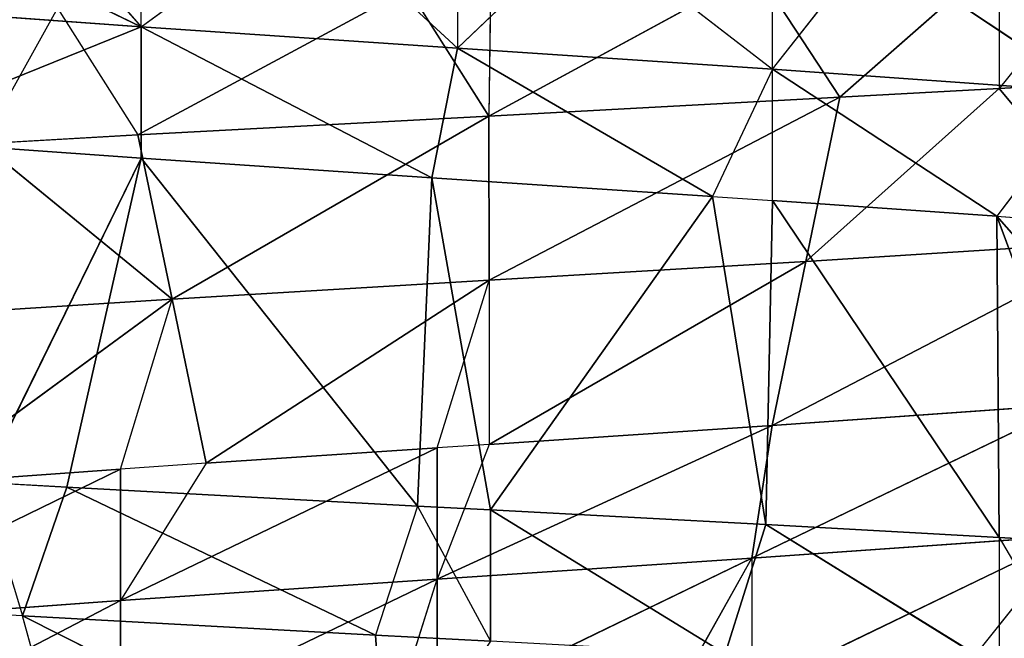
# Model space of a CAD drawing. Extents: x 186 to 416, y 0 to 124.
# Tile 263 of 656: x 245.364 to 246.02, y 118.315 to 118.727. Entities that reach past the tile are written whole.
import ezdxf

# ---------------------------------------------------------------- set-up
doc = ezdxf.new("R2010")
doc.units = 0
doc.header["$LTSCALE"] = 25.4
doc.layers.get('0').update_dxf_attribs({"color": 13, "linetype": 'CONTINUOUS'})

# ---------------------------------------------------------------- blocks, each defined once
blk = doc.blocks.new('PILLS-I-PLAFON-8266-8272_0')
at = {"color": 250}
for p, q in [((60.36504, 52.99543, 5.61176), (60.59885, 53.00964, 5.59922)), ((60.36504, 52.99543, 5.61176), (60.59885, 53.00964, 5.59922)), ((60.38787, 52.80737, 5.72114), (60.59885, 53.00964, 5.59922)), ((60.38787, 52.80737, 5.72114), (60.59885, 53.00964, 5.59922)), ((60.54542, 53.00888, 5.51451), (60.59885, 53.00964, 5.59922)), ((60.77727, 53.00157, 5.50224), (60.59885, 53.00964, 5.59922)), ((60.59885, 53.00964, 5.59922), (60.8326, 52.99572, 5.58669)), ((60.6, 53.00964, 5.51166), (60.59885, 53.00964, 5.59922)), ((60.77727, 53.00157, 5.50224), (60.59885, 53.00964, 5.59922)), ((60.59896, 52.8202, 5.7086), (60.59885, 53.00964, 5.59922)), ((60.59896, 52.8202, 5.7086), (60.59885, 53.00964, 5.59922)), ((60.59885, 53.00964, 5.59922), (60.8326, 52.99572, 5.58669)), ((60.54542, 53.00888, 5.51451), (60.36504, 52.99543, 5.61176)), ((60.54542, 53.00888, 5.51451), (60.36504, 52.99543, 5.61176)), ((60.77727, 53.00157, 5.50224), (60.8326, 52.99572, 5.58669)), ((60.77727, 53.00157, 5.50224), (60.8326, 52.99572, 5.58669)), ((60.26139, 52.98002, 5.61759), (60.36504, 52.99543, 5.61176)), ((60.31166, 52.9882, 5.52724), (60.36504, 52.99543, 5.61176)), ((60.36504, 52.99543, 5.61176), (60.38787, 52.80737, 5.72114)), ((60.36504, 52.99543, 5.61176), (60.38787, 52.80737, 5.72114)), ((60.59896, 52.8202, 5.7086), (60.8326, 52.99572, 5.58669)), ((60.59896, 52.8202, 5.7086), (60.8326, 52.99572, 5.58669)), ((60.81001, 52.80763, 5.69607), (60.8326, 52.99572, 5.58669)), ((60.81001, 52.80763, 5.69607), (60.8326, 52.99572, 5.58669)), ((60.93861, 52.98002, 5.49323), (60.8326, 52.99572, 5.58669)), ((60.8326, 52.99572, 5.58669), (60.93862, 52.98001, 5.58073)), ((60.31166, 52.9882, 5.52724), (60.26139, 52.98002, 5.61759)), ((60.26139, 52.98002, 5.61759), (60.38787, 52.80737, 5.72114)), ((60.26139, 52.98002, 5.61759), (60.38787, 52.80737, 5.72114)), ((60.81001, 52.80763, 5.69607), (60.93862, 52.98001, 5.58073)), ((60.81001, 52.80763, 5.69607), (60.93862, 52.98001, 5.58073)), ((60.93861, 52.98002, 5.49323), (60.93862, 52.98001, 5.58073)), ((61.01228, 52.96556, 5.48898), (60.93862, 52.98001, 5.58073)), ((60.93862, 52.98001, 5.58073), (61.06874, 52.95247, 5.57317)), ((61.0232, 52.76858, 5.68254), (60.93862, 52.98001, 5.58073)), ((61.0232, 52.76858, 5.68254), (60.93862, 52.98001, 5.58073)), ((60.93862, 52.98001, 5.58073), (61.06874, 52.95247, 5.57317)), ((60.59896, 52.8202, 5.7086), (60.38787, 52.80737, 5.72114)), ((60.59896, 52.8202, 5.7086), (60.38787, 52.80737, 5.72114)), ((60.41069, 52.61931, 5.83051), (60.59896, 52.8202, 5.7086)), ((60.41069, 52.61931, 5.83051), (60.59896, 52.8202, 5.7086)), ((60.56453, 52.63036, 5.82021), (60.59896, 52.8202, 5.7086)), ((60.59896, 52.8202, 5.7086), (60.59907, 52.63076, 5.81797)), ((60.81001, 52.80763, 5.69607), (60.59896, 52.8202, 5.7086)), ((60.81001, 52.80763, 5.69607), (60.59896, 52.8202, 5.7086)), ((60.17467, 52.76805, 5.73467), (60.38787, 52.80737, 5.72114)), ((60.17467, 52.76805, 5.73467), (60.38787, 52.80737, 5.72114)), ((60.38787, 52.80737, 5.72114), (60.22044, 52.58422, 5.84405)), ((60.38787, 52.80737, 5.72114), (60.22044, 52.58422, 5.84405)), ((60.35361, 52.61132, 5.83448), (60.38787, 52.80737, 5.72114)), ((60.41069, 52.61931, 5.83051), (60.38787, 52.80737, 5.72114)), ((60.59907, 52.63076, 5.81797), (60.81001, 52.80763, 5.69607)), ((60.59907, 52.63076, 5.81797), (60.81001, 52.80763, 5.69607)), ((60.81001, 52.80763, 5.69607), (60.78741, 52.61954, 5.80544)), ((60.81001, 52.80763, 5.69607), (60.78741, 52.61954, 5.80544)), ((61.0232, 52.76858, 5.68254), (60.81001, 52.80763, 5.69607)), ((61.0232, 52.76858, 5.68254), (60.81001, 52.80763, 5.69607)), ((60.78741, 52.61954, 5.80544), (61.0232, 52.76858, 5.68254)), ((60.78741, 52.61954, 5.80544), (61.0232, 52.76858, 5.68254)), ((60.56453, 52.63036, 5.90771), (60.35361, 52.61132, 6.00948)), ((60.56453, 52.63036, 5.82021), (60.35361, 52.61132, 5.92198)), ((60.35361, 52.61132, 5.92198), (60.56453, 52.63036, 5.90771)), ((60.35361, 52.61132, 5.92198), (60.56453, 52.63036, 5.90771)), ((60.56453, 52.63036, 5.90771), (60.35361, 52.61132, 6.00948)), ((60.56453, 52.63036, 5.82021), (60.35361, 52.61132, 5.92198)), ((60.56453, 52.63036, 5.82021), (60.41069, 52.61931, 5.83051)), ((60.56453, 52.63036, 5.82021), (60.41069, 52.61931, 5.83051)), ((60.53634, 52.62947, 5.99705), (60.56453, 52.63036, 5.90771)), ((60.59907, 52.63076, 5.81797), (60.56453, 52.63036, 5.82021)), ((60.59907, 52.63076, 5.81797), (60.56453, 52.63036, 5.90771)), ((60.56453, 52.63036, 5.99521), (60.56453, 52.63036, 5.90771)), ((60.56453, 52.63036, 5.99521), (60.77407, 52.62108, 5.89386)), ((60.77407, 52.62108, 5.89386), (60.56453, 52.63036, 5.90771)), ((60.56453, 52.63036, 5.99521), (60.77407, 52.62108, 5.89386)), ((60.78741, 52.61954, 5.80544), (60.56453, 52.63036, 5.90771)), ((60.77407, 52.62108, 5.89386), (60.56453, 52.63036, 5.90771)), ((60.78741, 52.61954, 5.80544), (60.56453, 52.63036, 5.90771)), ((60.56453, 52.63036, 5.82021), (60.56453, 52.63036, 5.90771)), ((60.78741, 52.61954, 5.80544), (60.59907, 52.63076, 5.81797)), ((60.78741, 52.61954, 5.80544), (60.59907, 52.63076, 5.81797)), ((60.72297, 52.62593, 5.98483), (60.77407, 52.62108, 5.89386)), ((60.41069, 52.61931, 5.83051), (60.35361, 52.61132, 5.83448)), ((60.41069, 52.61931, 5.83051), (60.35361, 52.61132, 5.92198)), ((60.98615, 52.58256, 5.87879), (60.77407, 52.62108, 5.89386)), ((60.77407, 52.62108, 5.89386), (60.77407, 52.62108, 5.98136)), ((60.77407, 52.62108, 5.98136), (60.98615, 52.58256, 5.87879)), ((60.77407, 52.62108, 5.98136), (60.98615, 52.58256, 5.87879)), ((60.98615, 52.58256, 5.79129), (60.77407, 52.62108, 5.89386)), ((60.98615, 52.58256, 5.87879), (60.77407, 52.62108, 5.89386)), ((60.78741, 52.61954, 5.80544), (60.77407, 52.62108, 5.89386)), ((60.98615, 52.58256, 5.79129), (60.77407, 52.62108, 5.89386)), ((60.78741, 52.61954, 5.80544), (60.77407, 52.62108, 5.89386)), ((60.98615, 52.58256, 5.79129), (60.78741, 52.61954, 5.80544)), ((60.98615, 52.58256, 5.79129), (60.78741, 52.61954, 5.80544)), ((60.35361, 52.61132, 5.92198), (60.14198, 52.56251, 5.9374)), ((60.35361, 52.61132, 5.83448), (60.14198, 52.56251, 5.9374)), ((60.35361, 52.61132, 5.92198), (60.14198, 52.56251, 5.9374)), ((60.35361, 52.61132, 5.83448), (60.14198, 52.56251, 5.9374)), ((60.35361, 52.61132, 5.92198), (60.15863, 52.56749, 6.02365)), ((60.35361, 52.61132, 5.92198), (60.15863, 52.56749, 6.02365)), ((60.35361, 52.61132, 5.83448), (60.22044, 52.58422, 5.84405)), ((60.35361, 52.61132, 5.83448), (60.22044, 52.58422, 5.84405)), ((60.35361, 52.61132, 6.00948), (60.35361, 52.61132, 5.92198)), ((60.35361, 52.61132, 6.00948), (60.35361, 52.61132, 5.92198)), ((60.35361, 52.61132, 5.83448), (60.35361, 52.61132, 5.92198)), ((60.91222, 52.59942, 5.97167), (60.98615, 52.58256, 5.87879)), ((60.15554, 49.5527, 5.52445), (60.36731, 49.50586, 5.53981)), ((60.15554, 49.5527, 5.43695), (60.36731, 49.50586, 5.53981)), ((60.15554, 49.5527, 5.52445), (60.36731, 49.50586, 5.53981)), ((60.15554, 49.5527, 5.43695), (60.36731, 49.50586, 5.53981)), ((60.18331, 49.54479, 5.61403), (60.36731, 49.50586, 5.62731)), ((60.36731, 49.50586, 5.53981), (60.18331, 49.54479, 5.61403)), ((60.18331, 49.54479, 5.61403), (60.36731, 49.50586, 5.62731)), ((60.36731, 49.50586, 5.53981), (60.18331, 49.54479, 5.61403)), ((60.78774, 49.49979, 5.5679), (60.99979, 49.54025, 5.58304)), ((60.78774, 49.49979, 5.5679), (60.99979, 49.54025, 5.58304)), ((60.99979, 49.54025, 5.58304), (60.85304, 49.50904, 5.48495)), ((60.99979, 49.54025, 5.58304), (60.85304, 49.50904, 5.48495)), ((60.93707, 49.52511, 5.66595), (60.99979, 49.54025, 5.67054)), ((60.99979, 49.54025, 5.58304), (60.93707, 49.52511, 5.66595)), ((60.78774, 49.49979, 5.65541), (60.93707, 49.52511, 5.66595)), ((60.78774, 49.49979, 5.5679), (60.93707, 49.52511, 5.66595)), ((60.78774, 49.49979, 5.65541), (60.93707, 49.52511, 5.66595)), ((60.78774, 49.49979, 5.5679), (60.93707, 49.52511, 5.66595)), ((60.93707, 49.52511, 5.66595), (60.93862, 49.13927, 5.88009)), ((60.93707, 49.52511, 5.66595), (60.93862, 49.13927, 5.88009)), ((60.93707, 49.52511, 5.66595), (61.01836, 49.15505, 5.8847)), ((60.93707, 49.52511, 5.66595), (61.01836, 49.15505, 5.8847)), ((60.93707, 49.52511, 5.66595), (61.13551, 49.18462, 5.89165)), ((60.93707, 49.52511, 5.66595), (61.13551, 49.18462, 5.89165)), ((60.28601, 49.52022, 5.44654), (60.36731, 49.50586, 5.53981)), ((60.78774, 49.49979, 5.5679), (60.85304, 49.50904, 5.48495)), ((60.26139, 49.13927, 5.84323), (60.36731, 49.50586, 5.62731)), ((60.26139, 49.13927, 5.84323), (60.36731, 49.50586, 5.62731)), ((60.31773, 49.13018, 5.84642), (60.36731, 49.50586, 5.62731)), ((60.31773, 49.13018, 5.84642), (60.36731, 49.50586, 5.62731)), ((60.36731, 49.50586, 5.53981), (60.36731, 49.50586, 5.45231)), ((60.36731, 49.50586, 5.62731), (60.5514, 49.11025, 5.85913)), ((60.36731, 49.50586, 5.62731), (60.56084, 49.48901, 5.64038)), ((60.36731, 49.50586, 5.62731), (60.5514, 49.11025, 5.85913)), ((60.56084, 49.48901, 5.64038), (60.36731, 49.50586, 5.53981)), ((60.36731, 49.50586, 5.53981), (60.57798, 49.48868, 5.55399)), ((60.56084, 49.48901, 5.64038), (60.36731, 49.50586, 5.53981)), ((60.36731, 49.50586, 5.62731), (60.56084, 49.48901, 5.64038)), ((60.36731, 49.50586, 5.62731), (60.36731, 49.50586, 5.53981)), ((60.36731, 49.50586, 5.62731), (60.36731, 49.50586, 5.53981)), ((60.36731, 49.50586, 5.53981), (60.57798, 49.48868, 5.55399)), ((60.36731, 49.50586, 5.53981), (60.4761, 49.49342, 5.45976)), ((60.56084, 49.48901, 5.64038), (60.7477, 49.49549, 5.65267)), ((60.56084, 49.48901, 5.64038), (60.7477, 49.49549, 5.65267)), ((60.78774, 49.49979, 5.5679), (60.57798, 49.48868, 5.55399)), ((60.78774, 49.49979, 5.5679), (60.57798, 49.48868, 5.55399)), ((60.57798, 49.48868, 5.55399), (60.7477, 49.49549, 5.65267)), ((60.57798, 49.48868, 5.55399), (60.7477, 49.49549, 5.65267)), ((60.7477, 49.49549, 5.65267), (60.6, 49.10964, 5.86166)), ((60.7477, 49.49549, 5.65267), (60.6, 49.10964, 5.86166)), ((60.66357, 49.48981, 5.47205), (60.78774, 49.49979, 5.5679)), ((60.7477, 49.49549, 5.65267), (60.78774, 49.49979, 5.65541)), ((60.78774, 49.49979, 5.5679), (60.7477, 49.49549, 5.65267)), ((60.7477, 49.49549, 5.65267), (60.78332, 49.11828, 5.87142)), ((60.7477, 49.49549, 5.65267), (60.78332, 49.11828, 5.87142)), ((60.78774, 49.49979, 5.65541), (60.78332, 49.11828, 5.87142)), ((60.78774, 49.49979, 5.65541), (60.78332, 49.11828, 5.87142)), ((60.78774, 49.49979, 5.5679), (60.78774, 49.49979, 5.4804)), ((60.78774, 49.49979, 5.65541), (60.93862, 49.13927, 5.88009)), ((60.78774, 49.49979, 5.65541), (60.93862, 49.13927, 5.88009)), ((60.78774, 49.49979, 5.65541), (60.78774, 49.49979, 5.5679)), ((60.57798, 49.48868, 5.55399), (60.4761, 49.49342, 5.45976)), ((60.56084, 49.48901, 5.64038), (60.5514, 49.11025, 5.85913)), ((60.56084, 49.48901, 5.64038), (60.5514, 49.11025, 5.85913)), ((60.56084, 49.48901, 5.64038), (60.6, 49.10964, 5.86166)), ((60.56084, 49.48901, 5.64038), (60.6, 49.10964, 5.86166)), ((60.56084, 49.48901, 5.64038), (60.57798, 49.48868, 5.55399)), ((60.56084, 49.48901, 5.64038), (60.57798, 49.48868, 5.55399)), ((60.66357, 49.48981, 5.47205), (60.57798, 49.48868, 5.55399)), ((60.57798, 49.48868, 5.46649), (60.57798, 49.48868, 5.55399)), ((60.31857, 49.32172, 6.04164), (60.28829, 49.13472, 5.93226)), ((60.53086, 49.30044, 6.05453), (60.28829, 49.13472, 5.93226)), ((60.53086, 49.30044, 6.05453), (60.28829, 49.13472, 5.93226)), ((60.52343, 49.11115, 5.94515), (60.53086, 49.30044, 6.05453)), ((60.52343, 49.11115, 5.94515), (60.53086, 49.30044, 6.05453)), ((60.93862, 49.13927, 5.88009), (61.01836, 49.15505, 5.8847)), ((60.93862, 49.13927, 5.88009), (60.99206, 49.14946, 5.97067)), ((60.28829, 49.13472, 5.93226), (60.26138, 49.13927, 5.93073)), ((60.26139, 49.13927, 5.84323), (60.28829, 49.13472, 5.93226)), ((60.26139, 49.13927, 5.84323), (60.31773, 49.13018, 5.84642)), ((60.31773, 49.13018, 5.84642), (60.28829, 49.13472, 5.93226)), ((60.52343, 49.11115, 5.94515), (60.28829, 49.13472, 5.93226)), ((60.52343, 49.11115, 5.94515), (60.28829, 49.13472, 5.93226)), ((60.78332, 49.11828, 5.87142), (60.93861, 49.13927, 5.96759)), ((60.78332, 49.11828, 5.87142), (60.93861, 49.13927, 5.96759)), ((60.78332, 49.11828, 5.87142), (60.93862, 49.13927, 5.88009)), ((60.78332, 49.11828, 5.87142), (60.93862, 49.13927, 5.88009)), ((60.93862, 49.13927, 5.88009), (60.93861, 49.13927, 5.96759)), ((60.31773, 49.13018, 5.84642), (60.52343, 49.11115, 5.94515)), ((60.31773, 49.13018, 5.84642), (60.52343, 49.11115, 5.94515)), ((60.31773, 49.13018, 5.84642), (60.5514, 49.11025, 5.85913)), ((60.31773, 49.13018, 5.84642), (60.5514, 49.11025, 5.85913)), ((60.6, 49.10964, 5.86166), (60.78332, 49.11828, 5.87142)), ((60.6, 49.10964, 5.86166), (60.78332, 49.11828, 5.87142)), ((60.6, 49.10964, 5.86166), (60.75611, 49.1159, 5.95744)), ((60.6, 49.10964, 5.86166), (60.75611, 49.1159, 5.95744)), ((60.78332, 49.11828, 5.87142), (60.75611, 49.1159, 5.95744)), ((60.78332, 49.11828, 5.87142), (60.75611, 49.1159, 5.95744)), ((60.5514, 49.11025, 5.85913), (60.52343, 49.11115, 5.94515)), ((60.6, 49.10964, 5.94916), (60.52343, 49.11115, 5.94515)), ((60.5514, 49.11025, 5.85913), (60.6, 49.10964, 5.94916)), ((60.5514, 49.11025, 5.85913), (60.6, 49.10964, 5.86166)), ((60.6, 49.10964, 5.86166), (60.6, 49.10964, 5.94916))]:
    blk.add_line(p, q, dxfattribs=at)
mesh = blk.add_polyface(dxfattribs=at)
corners = [(60.36504, 52.99543, 5.61176), (60.59885, 53.00964, 5.59922), (60.54542, 53.00888, 5.51451)]
mesh.append_faces([[corners[k] for k in face] for face in [(0, 1, 2)]], dxfattribs={"color": 250})
mesh = blk.add_polyface(dxfattribs=at)
corners = [(60.59885, 53.00964, 5.59922), (60.36504, 52.99543, 5.61176), (60.38787, 52.80737, 5.72114)]
mesh.append_faces([[corners[k] for k in face] for face in [(0, 1, 2)]], dxfattribs={"color": 250})
mesh = blk.add_polyface(dxfattribs=at)
corners = [(60.59896, 52.8202, 5.7086), (60.59885, 53.00964, 5.59922), (60.38787, 52.80737, 5.72114)]
mesh.append_faces([[corners[k] for k in face] for face in [(0, 1, 2)]], dxfattribs={"color": 250})
mesh = blk.add_polyface(dxfattribs=at)
corners = [(60.59885, 53.00964, 5.59922), (60.8326, 52.99572, 5.58669), (60.77727, 53.00157, 5.50224)]
mesh.append_faces([[corners[k] for k in face] for face in [(0, 1, 2)]], dxfattribs={"color": 250})
mesh = blk.add_polyface(dxfattribs=at)
corners = [(60.59885, 53.00964, 5.59922), (60.77727, 53.00157, 5.50224), (60.6, 53.00964, 5.51166)]
mesh.append_faces([[corners[k] for k in face] for face in [(0, 1, 2)]], dxfattribs={"color": 250})
mesh = blk.add_polyface(dxfattribs=at)
corners = [(60.8326, 52.99572, 5.58669), (60.59885, 53.00964, 5.59922), (60.59896, 52.8202, 5.7086)]
mesh.append_faces([[corners[k] for k in face] for face in [(0, 1, 2)]], dxfattribs={"color": 250})
mesh = blk.add_polyface(dxfattribs=at)
corners = [(60.36504, 52.99543, 5.61176), (60.54542, 53.00888, 5.51451), (60.31166, 52.9882, 5.52724)]
mesh.append_faces([[corners[k] for k in face] for face in [(0, 1, 2)]], dxfattribs={"color": 250})
mesh = blk.add_polyface(dxfattribs=at)
corners = [(60.8326, 52.99572, 5.58669), (60.93861, 52.98002, 5.49323), (60.77727, 53.00157, 5.50224)]
mesh.append_faces([[corners[k] for k in face] for face in [(0, 1, 2)]], dxfattribs={"color": 250})
mesh = blk.add_polyface(dxfattribs=at)
corners = [(60.38787, 52.80737, 5.72114), (60.36504, 52.99543, 5.61176), (60.26139, 52.98002, 5.61759)]
mesh.append_faces([[corners[k] for k in face] for face in [(0, 1, 2)]], dxfattribs={"color": 250})
mesh = blk.add_polyface(dxfattribs=at)
corners = [(60.8326, 52.99572, 5.58669), (60.59896, 52.8202, 5.7086), (60.81001, 52.80763, 5.69607)]
mesh.append_faces([[corners[k] for k in face] for face in [(0, 1, 2)]], dxfattribs={"color": 250})
mesh = blk.add_polyface(dxfattribs=at)
corners = [(60.93862, 52.98001, 5.58073), (60.8326, 52.99572, 5.58669), (60.81001, 52.80763, 5.69607)]
mesh.append_faces([[corners[k] for k in face] for face in [(0, 1, 2)]], dxfattribs={"color": 250})
mesh = blk.add_polyface(dxfattribs=at)
corners = [(60.38787, 52.80737, 5.72114), (60.26139, 52.98002, 5.61759), (60.17467, 52.76805, 5.73467)]
mesh.append_faces([[corners[k] for k in face] for face in [(0, 1, 2)]], dxfattribs={"color": 250})
mesh = blk.add_polyface(dxfattribs=at)
corners = [(61.0232, 52.76858, 5.68254), (60.93862, 52.98001, 5.58073), (60.81001, 52.80763, 5.69607)]
mesh.append_faces([[corners[k] for k in face] for face in [(0, 1, 2)]], dxfattribs={"color": 250})
mesh = blk.add_polyface(dxfattribs=at)
corners = [(60.93862, 52.98001, 5.58073), (61.06874, 52.95247, 5.57317), (61.01228, 52.96556, 5.48898)]
mesh.append_faces([[corners[k] for k in face] for face in [(0, 1, 2)]], dxfattribs={"color": 250})
mesh = blk.add_polyface(dxfattribs=at)
corners = [(61.06874, 52.95247, 5.57317), (60.93862, 52.98001, 5.58073), (61.0232, 52.76858, 5.68254)]
mesh.append_faces([[corners[k] for k in face] for face in [(0, 1, 2)]], dxfattribs={"color": 250})
mesh = blk.add_polyface(dxfattribs=at)
corners = [(60.59896, 52.8202, 5.7086), (60.38787, 52.80737, 5.72114), (60.41069, 52.61931, 5.83051)]
mesh.append_faces([[corners[k] for k in face] for face in [(0, 1, 2)]], dxfattribs={"color": 250})
mesh = blk.add_polyface(dxfattribs=at)
corners = [(60.59896, 52.8202, 5.7086), (60.41069, 52.61931, 5.83051), (60.56453, 52.63036, 5.82021)]
mesh.append_faces([[corners[k] for k in face] for face in [(0, 1, 2)]], dxfattribs={"color": 250})
mesh = blk.add_polyface(dxfattribs=at)
corners = [(60.81001, 52.80763, 5.69607), (60.59896, 52.8202, 5.7086), (60.59907, 52.63076, 5.81797)]
mesh.append_faces([[corners[k] for k in face] for face in [(0, 1, 2)]], dxfattribs={"color": 250})
mesh = blk.add_polyface(dxfattribs=at)
corners = [(60.38787, 52.80737, 5.72114), (60.17467, 52.76805, 5.73467), (60.22044, 52.58422, 5.84405)]
mesh.append_faces([[corners[k] for k in face] for face in [(0, 1, 2)]], dxfattribs={"color": 250})
mesh = blk.add_polyface(dxfattribs=at)
corners = [(60.38787, 52.80737, 5.72114), (60.22044, 52.58422, 5.84405), (60.35361, 52.61132, 5.83448)]
mesh.append_faces([[corners[k] for k in face] for face in [(0, 1, 2)]], dxfattribs={"color": 250})
mesh = blk.add_polyface(dxfattribs=at)
corners = [(60.81001, 52.80763, 5.69607), (60.59907, 52.63076, 5.81797), (60.78741, 52.61954, 5.80544)]
mesh.append_faces([[corners[k] for k in face] for face in [(0, 1, 2)]], dxfattribs={"color": 250})
mesh = blk.add_polyface(dxfattribs=at)
corners = [(61.0232, 52.76858, 5.68254), (60.81001, 52.80763, 5.69607), (60.78741, 52.61954, 5.80544)]
mesh.append_faces([[corners[k] for k in face] for face in [(0, 1, 2)]], dxfattribs={"color": 250})
mesh = blk.add_polyface(dxfattribs=at)
corners = [(61.0232, 52.76858, 5.68254), (60.78741, 52.61954, 5.80544), (60.98615, 52.58256, 5.79129)]
mesh.append_faces([[corners[k] for k in face] for face in [(0, 1, 2)]], dxfattribs={"color": 250})
mesh = blk.add_polyface(dxfattribs=at)
corners = [(60.35361, 52.61132, 6.00948), (60.53634, 52.62947, 5.99705), (60.56453, 52.63036, 5.90771)]
mesh.append_faces([[corners[k] for k in face] for face in [(0, 1, 2)]], dxfattribs={"color": 250})
mesh = blk.add_polyface(dxfattribs=at)
corners = [(60.35361, 52.61132, 5.92198), (60.56453, 52.63036, 5.90771), (60.56453, 52.63036, 5.82021)]
mesh.append_faces([[corners[k] for k in face] for face in [(0, 1, 2)]], dxfattribs={"color": 250})
mesh = blk.add_polyface(dxfattribs=at)
corners = [(60.35361, 52.61132, 6.00948), (60.56453, 52.63036, 5.90771), (60.35361, 52.61132, 5.92198)]
mesh.append_faces([[corners[k] for k in face] for face in [(0, 1, 2)]], dxfattribs={"color": 250})
mesh = blk.add_polyface(dxfattribs=at)
corners = [(60.35361, 52.61132, 5.92198), (60.56453, 52.63036, 5.82021), (60.41069, 52.61931, 5.83051)]
mesh.append_faces([[corners[k] for k in face] for face in [(0, 1, 2)]], dxfattribs={"color": 250})
mesh = blk.add_polyface(dxfattribs=at)
corners = [(60.56453, 52.63036, 5.90771), (60.78741, 52.61954, 5.80544), (60.59907, 52.63076, 5.81797)]
mesh.append_faces([[corners[k] for k in face] for face in [(0, 1, 2)]], dxfattribs={"color": 250})
mesh = blk.add_polyface(dxfattribs=at)
corners = [(60.56453, 52.63036, 5.99521), (60.77407, 52.62108, 5.89386), (60.56453, 52.63036, 5.90771)]
mesh.append_faces([[corners[k] for k in face] for face in [(0, 1, 2)]], dxfattribs={"color": 250})
mesh = blk.add_polyface(dxfattribs=at)
corners = [(60.56453, 52.63036, 5.99521), (60.72297, 52.62593, 5.98483), (60.77407, 52.62108, 5.89386)]
mesh.append_faces([[corners[k] for k in face] for face in [(0, 1, 2)]], dxfattribs={"color": 250})
mesh = blk.add_polyface(dxfattribs=at)
corners = [(60.56453, 52.63036, 5.90771), (60.77407, 52.62108, 5.89386), (60.78741, 52.61954, 5.80544)]
mesh.append_faces([[corners[k] for k in face] for face in [(0, 1, 2)]], dxfattribs={"color": 250})
mesh = blk.add_polyface(dxfattribs=at)
corners = [(60.77407, 52.62108, 5.98136), (60.98615, 52.58256, 5.87879), (60.77407, 52.62108, 5.89386)]
mesh.append_faces([[corners[k] for k in face] for face in [(0, 1, 2)]], dxfattribs={"color": 250})
mesh = blk.add_polyface(dxfattribs=at)
corners = [(60.77407, 52.62108, 5.98136), (60.91222, 52.59942, 5.97167), (60.98615, 52.58256, 5.87879)]
mesh.append_faces([[corners[k] for k in face] for face in [(0, 1, 2)]], dxfattribs={"color": 250})
mesh = blk.add_polyface(dxfattribs=at)
corners = [(60.77407, 52.62108, 5.89386), (60.98615, 52.58256, 5.87879), (60.98615, 52.58256, 5.79129)]
mesh.append_faces([[corners[k] for k in face] for face in [(0, 1, 2)]], dxfattribs={"color": 250})
mesh = blk.add_polyface(dxfattribs=at)
corners = [(60.77407, 52.62108, 5.89386), (60.98615, 52.58256, 5.79129), (60.78741, 52.61954, 5.80544)]
mesh.append_faces([[corners[k] for k in face] for face in [(0, 1, 2)]], dxfattribs={"color": 250})
mesh = blk.add_polyface(dxfattribs=at)
corners = [(60.15863, 52.56749, 6.02365), (60.35361, 52.61132, 5.92198), (60.14198, 52.56251, 5.9374)]
mesh.append_faces([[corners[k] for k in face] for face in [(0, 1, 2)]], dxfattribs={"color": 250})
mesh = blk.add_polyface(dxfattribs=at)
corners = [(60.14198, 52.56251, 5.9374), (60.35361, 52.61132, 5.92198), (60.35361, 52.61132, 5.83448)]
mesh.append_faces([[corners[k] for k in face] for face in [(0, 1, 2)]], dxfattribs={"color": 250})
mesh = blk.add_polyface(dxfattribs=at)
corners = [(60.14198, 52.56251, 5.9374), (60.35361, 52.61132, 5.83448), (60.22044, 52.58422, 5.84405)]
mesh.append_faces([[corners[k] for k in face] for face in [(0, 1, 2)]], dxfattribs={"color": 250})
mesh = blk.add_polyface(dxfattribs=at)
corners = [(60.15863, 52.56749, 6.02365), (60.35361, 52.61132, 6.00948), (60.35361, 52.61132, 5.92198)]
mesh.append_faces([[corners[k] for k in face] for face in [(0, 1, 2)]], dxfattribs={"color": 250})
mesh = blk.add_polyface(dxfattribs=at)
corners = [(60.18331, 49.54479, 5.61403), (60.15554, 49.5527, 5.52445), (60.36731, 49.50586, 5.53981)]
mesh.append_faces([[corners[k] for k in face] for face in [(0, 1, 2)]], dxfattribs={"color": 250})
mesh = blk.add_polyface(dxfattribs=at)
corners = [(60.36731, 49.50586, 5.53981), (60.15554, 49.5527, 5.52445), (60.15554, 49.5527, 5.43695)]
mesh.append_faces([[corners[k] for k in face] for face in [(0, 1, 2)]], dxfattribs={"color": 250})
mesh = blk.add_polyface(dxfattribs=at)
corners = [(60.36731, 49.50586, 5.53981), (60.15554, 49.5527, 5.43695), (60.28601, 49.52022, 5.44654)]
mesh.append_faces([[corners[k] for k in face] for face in [(0, 1, 2)]], dxfattribs={"color": 250})
mesh = blk.add_polyface(dxfattribs=at)
corners = [(60.36731, 49.50586, 5.62731), (60.26139, 49.13927, 5.84323), (60.18331, 49.54479, 5.61403)]
mesh.append_faces([[corners[k] for k in face] for face in [(0, 1, 2)]], dxfattribs={"color": 250})
mesh = blk.add_polyface(dxfattribs=at)
corners = [(60.36731, 49.50586, 5.62731), (60.18331, 49.54479, 5.61403), (60.36731, 49.50586, 5.53981)]
mesh.append_faces([[corners[k] for k in face] for face in [(0, 1, 2)]], dxfattribs={"color": 250})
mesh = blk.add_polyface(dxfattribs=at)
corners = [(60.93707, 49.52511, 5.66595), (60.78774, 49.49979, 5.5679), (60.99979, 49.54025, 5.58304)]
mesh.append_faces([[corners[k] for k in face] for face in [(0, 1, 2)]], dxfattribs={"color": 250})
mesh = blk.add_polyface(dxfattribs=at)
corners = [(60.99979, 49.54025, 5.58304), (60.78774, 49.49979, 5.5679), (60.85304, 49.50904, 5.48495)]
mesh.append_faces([[corners[k] for k in face] for face in [(0, 1, 2)]], dxfattribs={"color": 250})
mesh = blk.add_polyface(dxfattribs=at)
corners = [(60.99979, 49.54025, 5.58304), (60.85304, 49.50904, 5.48495), (60.99979, 49.54025, 5.49554)]
mesh.append_faces([[corners[k] for k in face] for face in [(0, 1, 2)]], dxfattribs={"color": 250})
mesh = blk.add_polyface(dxfattribs=at)
corners = [(61.13551, 49.18462, 5.89165), (60.93707, 49.52511, 5.66595), (60.99979, 49.54025, 5.67054)]
mesh.append_faces([[corners[k] for k in face] for face in [(0, 1, 2)]], dxfattribs={"color": 250})
mesh = blk.add_polyface(dxfattribs=at)
corners = [(60.93862, 49.13927, 5.88009), (60.78774, 49.49979, 5.65541), (60.93707, 49.52511, 5.66595)]
mesh.append_faces([[corners[k] for k in face] for face in [(0, 1, 2)]], dxfattribs={"color": 250})
mesh = blk.add_polyface(dxfattribs=at)
corners = [(60.93707, 49.52511, 5.66595), (60.78774, 49.49979, 5.65541), (60.78774, 49.49979, 5.5679)]
mesh.append_faces([[corners[k] for k in face] for face in [(0, 1, 2)]], dxfattribs={"color": 250})
mesh = blk.add_polyface(dxfattribs=at)
corners = [(61.01836, 49.15505, 5.8847), (60.93862, 49.13927, 5.88009), (60.93707, 49.52511, 5.66595)]
mesh.append_faces([[corners[k] for k in face] for face in [(0, 1, 2)]], dxfattribs={"color": 250})
mesh = blk.add_polyface(dxfattribs=at)
corners = [(61.13551, 49.18462, 5.89165), (61.01836, 49.15505, 5.8847), (60.93707, 49.52511, 5.66595)]
mesh.append_faces([[corners[k] for k in face] for face in [(0, 1, 2)]], dxfattribs={"color": 250})
mesh = blk.add_polyface(dxfattribs=at)
corners = [(60.36731, 49.50586, 5.62731), (60.31773, 49.13018, 5.84642), (60.26139, 49.13927, 5.84323)]
mesh.append_faces([[corners[k] for k in face] for face in [(0, 1, 2)]], dxfattribs={"color": 250})
mesh = blk.add_polyface(dxfattribs=at)
corners = [(60.5514, 49.11025, 5.85913), (60.31773, 49.13018, 5.84642), (60.36731, 49.50586, 5.62731)]
mesh.append_faces([[corners[k] for k in face] for face in [(0, 1, 2)]], dxfattribs={"color": 250})
mesh = blk.add_polyface(dxfattribs=at)
corners = [(60.56084, 49.48901, 5.64038), (60.5514, 49.11025, 5.85913), (60.36731, 49.50586, 5.62731)]
mesh.append_faces([[corners[k] for k in face] for face in [(0, 1, 2)]], dxfattribs={"color": 250})
mesh = blk.add_polyface(dxfattribs=at)
corners = [(60.56084, 49.48901, 5.64038), (60.36731, 49.50586, 5.53981), (60.57798, 49.48868, 5.55399)]
mesh.append_faces([[corners[k] for k in face] for face in [(0, 1, 2)]], dxfattribs={"color": 250})
mesh = blk.add_polyface(dxfattribs=at)
corners = [(60.56084, 49.48901, 5.64038), (60.36731, 49.50586, 5.62731), (60.36731, 49.50586, 5.53981)]
mesh.append_faces([[corners[k] for k in face] for face in [(0, 1, 2)]], dxfattribs={"color": 250})
mesh = blk.add_polyface(dxfattribs=at)
corners = [(60.57798, 49.48868, 5.55399), (60.36731, 49.50586, 5.53981), (60.4761, 49.49342, 5.45976)]
mesh.append_faces([[corners[k] for k in face] for face in [(0, 1, 2)]], dxfattribs={"color": 250})
mesh = blk.add_polyface(dxfattribs=at)
corners = [(60.7477, 49.49549, 5.65267), (60.6, 49.10964, 5.86166), (60.56084, 49.48901, 5.64038)]
mesh.append_faces([[corners[k] for k in face] for face in [(0, 1, 2)]], dxfattribs={"color": 250})
mesh = blk.add_polyface(dxfattribs=at)
corners = [(60.7477, 49.49549, 5.65267), (60.56084, 49.48901, 5.64038), (60.57798, 49.48868, 5.55399)]
mesh.append_faces([[corners[k] for k in face] for face in [(0, 1, 2)]], dxfattribs={"color": 250})
mesh = blk.add_polyface(dxfattribs=at)
corners = [(60.78774, 49.49979, 5.5679), (60.57798, 49.48868, 5.55399), (60.66357, 49.48981, 5.47205)]
mesh.append_faces([[corners[k] for k in face] for face in [(0, 1, 2)]], dxfattribs={"color": 250})
mesh = blk.add_polyface(dxfattribs=at)
corners = [(60.7477, 49.49549, 5.65267), (60.57798, 49.48868, 5.55399), (60.78774, 49.49979, 5.5679)]
mesh.append_faces([[corners[k] for k in face] for face in [(0, 1, 2)]], dxfattribs={"color": 250})
mesh = blk.add_polyface(dxfattribs=at)
corners = [(60.78332, 49.11828, 5.87142), (60.6, 49.10964, 5.86166), (60.7477, 49.49549, 5.65267)]
mesh.append_faces([[corners[k] for k in face] for face in [(0, 1, 2)]], dxfattribs={"color": 250})
mesh = blk.add_polyface(dxfattribs=at)
corners = [(60.78774, 49.49979, 5.65541), (60.78332, 49.11828, 5.87142), (60.7477, 49.49549, 5.65267)]
mesh.append_faces([[corners[k] for k in face] for face in [(0, 1, 2)]], dxfattribs={"color": 250})
mesh = blk.add_polyface(dxfattribs=at)
corners = [(60.93862, 49.13927, 5.88009), (60.78332, 49.11828, 5.87142), (60.78774, 49.49979, 5.65541)]
mesh.append_faces([[corners[k] for k in face] for face in [(0, 1, 2)]], dxfattribs={"color": 250})
mesh = blk.add_polyface(dxfattribs=at)
corners = [(60.6, 49.10964, 5.86166), (60.5514, 49.11025, 5.85913), (60.56084, 49.48901, 5.64038)]
mesh.append_faces([[corners[k] for k in face] for face in [(0, 1, 2)]], dxfattribs={"color": 250})
mesh = blk.add_polyface(dxfattribs=at)
corners = [(60.31857, 49.32172, 6.04164), (60.10575, 49.36988, 6.02783), (60.26138, 49.13927, 5.93073)]
mesh.append_faces([[corners[k] for k in face] for face in [(0, 1, 2)]], dxfattribs={"color": 250})
mesh = blk.add_polyface(dxfattribs=at)
corners = [(60.53086, 49.30044, 6.05453), (60.31857, 49.32172, 6.04164), (60.28829, 49.13472, 5.93226)]
mesh.append_faces([[corners[k] for k in face] for face in [(0, 1, 2)]], dxfattribs={"color": 250})
mesh = blk.add_polyface(dxfattribs=at)
corners = [(60.53086, 49.30044, 6.05453), (60.28829, 49.13472, 5.93226), (60.52343, 49.11115, 5.94515)]
mesh.append_faces([[corners[k] for k in face] for face in [(0, 1, 2)]], dxfattribs={"color": 250})
mesh = blk.add_polyface(dxfattribs=at)
corners = [(60.6, 49.10964, 5.94916), (60.53086, 49.30044, 6.05453), (60.52343, 49.11115, 5.94515)]
mesh.append_faces([[corners[k] for k in face] for face in [(0, 1, 2)]], dxfattribs={"color": 250})
mesh = blk.add_polyface(dxfattribs=at)
corners = [(60.52343, 49.11115, 5.94515), (60.28829, 49.13472, 5.93226), (60.31773, 49.13018, 5.84642)]
mesh.append_faces([[corners[k] for k in face] for face in [(0, 1, 2)]], dxfattribs={"color": 250})
mesh = blk.add_polyface(dxfattribs=at)
corners = [(60.93861, 49.13927, 5.96759), (60.75611, 49.1159, 5.95744), (60.78332, 49.11828, 5.87142)]
mesh.append_faces([[corners[k] for k in face] for face in [(0, 1, 2)]], dxfattribs={"color": 250})
mesh = blk.add_polyface(dxfattribs=at)
corners = [(60.93861, 49.13927, 5.96759), (60.78332, 49.11828, 5.87142), (60.93862, 49.13927, 5.88009)]
mesh.append_faces([[corners[k] for k in face] for face in [(0, 1, 2)]], dxfattribs={"color": 250})
mesh = blk.add_polyface(dxfattribs=at)
corners = [(60.52343, 49.11115, 5.94515), (60.31773, 49.13018, 5.84642), (60.5514, 49.11025, 5.85913)]
mesh.append_faces([[corners[k] for k in face] for face in [(0, 1, 2)]], dxfattribs={"color": 250})
mesh = blk.add_polyface(dxfattribs=at)
corners = [(60.75611, 49.1159, 5.95744), (60.6, 49.10964, 5.86166), (60.78332, 49.11828, 5.87142)]
mesh.append_faces([[corners[k] for k in face] for face in [(0, 1, 2)]], dxfattribs={"color": 250})
mesh = blk.add_polyface(dxfattribs=at)
corners = [(60.75611, 49.1159, 5.95744), (60.6, 49.10964, 5.94916), (60.6, 49.10964, 5.86166)]
mesh.append_faces([[corners[k] for k in face] for face in [(0, 1, 2)]], dxfattribs={"color": 250})
mesh = blk.add_polyface(dxfattribs=at)
corners = [(77.6, 30.05964, 90.26167), (43.6, 30.05964, 0.26166), (43.6, 30.05964, 90.26167)]
mesh.append_faces([[corners[k] for k in face] for face in [(0, 1, 2)]], dxfattribs={"color": 250})
mesh = blk.add_polyface(dxfattribs=at)
corners = [(77.6, 30.05964, 90.26167), (77.6, 30.05964, 0.26166), (43.6, 30.05964, 0.26166)]
mesh.append_faces([[corners[k] for k in face] for face in [(0, 1, 2)]], dxfattribs={"color": 250})
mesh = blk.add_polyface(dxfattribs=at)
corners = [(40.6, 27.05964, 90.26167), (80.6, 27.05964, 0.26166), (80.6, 27.05964, 90.26167)]
mesh.append_faces([[corners[k] for k in face] for face in [(0, 1, 2)]], dxfattribs={"color": 250})
mesh = blk.add_polyface(dxfattribs=at)
corners = [(40.6, 27.05964, 90.26167), (40.6, 27.05964, 0.26166), (80.6, 27.05964, 0.26166)]
mesh.append_faces([[corners[k] for k in face] for face in [(0, 1, 2)]], dxfattribs={"color": 250})

msp = doc.modelspace()

# ---------------------------------------------------------------- block references
at = {"color": 0, "extrusion": (0, -1, -3.88578e-16)}
msp.add_blockref('PILLS-I-PLAFON-8266-8272_0', (185.07765, 1965.15091, -124.26167), dxfattribs=at)

doc.saveas('drawing.dxf')
